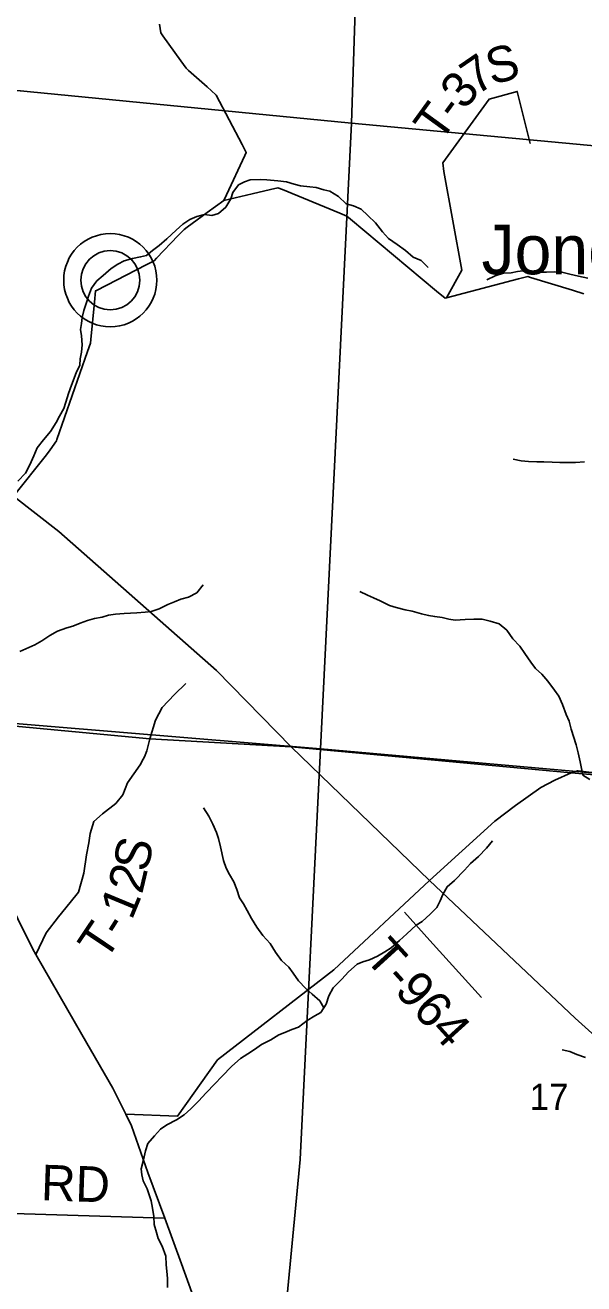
# Model space of a CAD drawing. Extents: x 1715311 to 2083412, y 146837 to 553079.
# Drawn here: x 1925685 to 1930397, y 390894 to 401506 of the extents above; entities that cross this region are included whole.
import ezdxf

# ---------------------------------------------------------------- set-up
doc = ezdxf.new("R2010")
doc.units = 0
for name, color, linetype in [('GM_X_County_Road', 7, 'Continuous'), ('GM_X_County_Road_Text', 7, 'Continuous'), ('GM_X_Minor_River', 7, 'Continuous'), ('GM_X_Section', 7, 'Continuous'), ('GM_X_Section_Text', 7, 'Continuous'), ('GM_X_Township', 7, 'Continuous'), ('GM_X_Township_Road', 7, 'Continuous'), ('GM_X_Township_Road_Text', 7, 'Continuous'), ('GM_X_Unincorporated', 7, 'Continuous'), ('GM_X_Unincorporated_Location', 7, 'Continuous'), ('GM_X_Unincorporated_Text', 7, 'Continuous'), ('GM_X_US_Route', 7, 'Continuous')]:
    doc.layers.add(name, color=color, linetype=linetype)

msp = doc.modelspace()

# ---------------------------------------------------------------- linework, layer by layer
at = {"layer": 'GM_X_County_Road'}
for points in [[(1927362, 400029), (1927384, 400076), (1927538, 400407), (1927550, 400432), (1927514, 400499), (1927296, 400915), (1927293, 400919), (1927219, 400985), (1927064, 401124), (1927043, 401144), (1926999, 401205), (1926847, 401417), (1926830, 401441), (1926817, 401515)], [(1930398, 399242), (1930300, 399273), (1929948, 399380), (1929925, 399387), (1929847, 399366), (1929238, 399207), (1929227, 399204), (1929155, 399264), (1928430, 399870), (1928399, 399896), (1928340, 399920), (1927855, 400120), (1927817, 400135), (1927754, 400120), (1927601, 400085), (1927362, 400029), (1927221, 399927), (1927051, 399803), (1927025, 399784), (1926975, 399732), (1926794, 399542), (1926772, 399519), (1926707, 399486), (1926287, 399269), (1926278, 399265), (1926269, 399170), (1926239, 398857), (1926236, 398825), (1926212, 398756), (1925953, 398013), (1925949, 398001), (1925895, 397926), (1925864, 397883), (1925588, 397535)], [(1924911, 395399), (1924914, 395391), (1925002, 395221), (1925119, 394984), (1925749, 393714), (1925774, 393670), (1926162, 392997), (1926425, 392544), (1926534, 392323), (1926582, 392225), (1926719, 391833), (1926864, 391446), (1927004, 391063), (1927090, 390820), (1927220, 390479), (1927281, 390335), (1927330, 390222), (1927388, 390105)], [(1922091, 391805), (1922933, 391737), (1924441, 391620), (1924736, 391602), (1924846, 391583), (1925016, 391544), (1925220, 391499), (1926864, 391446)]]:
    msp.add_lwpolyline(points, dxfattribs=at)
at = {"layer": 'GM_X_Minor_River'}
for points in [[(1925624, 397660), (1925687, 397728), (1925725, 397800), (1925758, 397876), (1925786, 397942), (1925839, 398009), (1925899, 398081), (1925947, 398155), (1925976, 398209), (1926010, 398274), (1926027, 398328), (1926051, 398400), (1926075, 398470), (1926116, 398574), (1926145, 398640), (1926149, 398692), (1926159, 398748), (1926166, 398812), (1926160, 398888), (1926153, 398940), (1926161, 398990), (1926167, 399040), (1926180, 399100), (1926202, 399168), (1926218, 399220), (1926245, 399288), (1926291, 399350), (1926343, 399396), (1926410, 399455), (1926468, 399491), (1926520, 399519), (1926590, 399538), (1926658, 399552), (1926708, 399565), (1926758, 399607), (1926815, 399649), (1926881, 399706), (1926959, 399778), (1927014, 399828), (1927074, 399867), (1927132, 399893), (1927198, 399909), (1927260, 399902), (1927316, 399918), (1927378, 399973), (1927421, 400043), (1927437, 400095), (1927483, 400159), (1927534, 400185), (1927584, 400202), (1927670, 400206), (1927722, 400203), (1927815, 400195), (1927889, 400186), (1927953, 400166), (1928007, 400152), (1928087, 400143), (1928139, 400137), (1928204, 400118), (1928256, 400106), (1928328, 400061), (1928393, 400001), (1928455, 399982), (1928519, 399954), (1928575, 399901), (1928640, 399839), (1928700, 399764), (1928749, 399708), (1928823, 399657), (1928892, 399607), (1928958, 399550), (1929024, 399522), (1929085, 399463)], [(1930431, 399374), (1930351, 399391), (1930279, 399407), (1930212, 399424), (1930148, 399426), (1930082, 399425), (1930030, 399423), (1929978, 399433), (1929908, 399438), (1929838, 399428), (1929784, 399419), (1929718, 399415), (1929648, 399394), (1929580, 399358)], [(1930403, 397823), (1930327, 397819), (1930263, 397818), (1930195, 397818), (1930131, 397822), (1930059, 397825), (1929999, 397823), (1929931, 397828), (1929869, 397832), (1929801, 397847)], [(1925641, 396224), (1925715, 396258), (1925767, 396282), (1925827, 396315), (1925893, 396361), (1925959, 396397), (1926038, 396424), (1926088, 396438), (1926148, 396465), (1926212, 396487), (1926270, 396503), (1926336, 396516), (1926388, 396532), (1926446, 396539), (1926520, 396545), (1926574, 396549), (1926628, 396550), (1926696, 396556), (1926748, 396563), (1926816, 396585), (1926888, 396621), (1926946, 396644), (1926998, 396666), (1927064, 396683), (1927132, 396721), (1927187, 396787)], [(1930448, 395147), (1930389, 395183), (1930365, 395296), (1930348, 395372), (1930332, 395438), (1930289, 395571), (1930274, 395639), (1930248, 395693), (1930217, 395779), (1930185, 395848), (1930148, 395898), (1930094, 395976), (1930043, 396033), (1929989, 396081), (1929950, 396136), (1929900, 396208), (1929857, 396270), (1929799, 396333), (1929746, 396405), (1929682, 396458), (1929608, 396480), (1929538, 396497), (1929470, 396499), (1929397, 396496), (1929313, 396490), (1929259, 396499), (1929203, 396511), (1929139, 396519), (1929087, 396530), (1929027, 396542), (1928949, 396565), (1928890, 396577), (1928814, 396596), (1928758, 396614), (1928680, 396653), (1928623, 396677), (1928571, 396701), (1928509, 396730)], [(1928204, 393220), (1928170, 393280), (1928106, 393335), (1928051, 393383), (1927991, 393447), (1927946, 393514), (1927910, 393564), (1927848, 393619), (1927797, 393691), (1927752, 393763), (1927690, 393830), (1927639, 393902), (1927595, 393973), (1927558, 394041), (1927526, 394097), (1927492, 394148), (1927469, 394218), (1927445, 394282), (1927408, 394346), (1927380, 394399), (1927359, 394463), (1927332, 394579), (1927316, 394649), (1927300, 394700), (1927267, 394770), (1927235, 394836), (1927190, 394906)], [(1926684, 391940), (1926701, 392016), (1926721, 392076), (1926776, 392142), (1926826, 392198), (1926880, 392233), (1926962, 392277), (1927026, 392319), (1927081, 392368), (1927147, 392434), (1927212, 392504), (1927284, 392579), (1927344, 392641), (1927429, 392730), (1927501, 392794), (1927563, 392832), (1927620, 392869), (1927678, 392911), (1927758, 392952), (1927824, 392992), (1927874, 393012), (1927934, 393037), (1927991, 393059), (1928063, 393113), (1928129, 393154), (1928179, 393182), (1928224, 393252), (1928246, 393322), (1928284, 393389), (1928357, 393463), (1928413, 393523), (1928484, 393588), (1928534, 393608), (1928590, 393626), (1928656, 393655), (1928718, 393693), (1928772, 393727), (1928841, 393788), (1928905, 393844), (1928983, 393917), (1929034, 393949), (1929102, 394011), (1929158, 394068), (1929185, 394124), (1929207, 394176), (1929243, 394242), (1929306, 394294), (1929390, 394381), (1929442, 394437), (1929509, 394498), (1929577, 394566), (1929626, 394630)], [(1930410, 392802), (1930339, 392827), (1930279, 392853), (1930213, 392866)], [(1926885, 390864), (1926885, 390938), (1926880, 391000), (1926874, 391054), (1926872, 391128), (1926841, 391211), (1926808, 391277), (1926792, 391327), (1926774, 391395), (1926769, 391461), (1926759, 391532), (1926748, 391594), (1926732, 391644), (1926713, 391696), (1926681, 391762), (1926669, 391812), (1926664, 391863), (1926684, 391940)]]:
    msp.add_lwpolyline(points, dxfattribs=at)
at = {"layer": 'GM_X_Section'}
for points in [[(1923293, 406666), (1928615, 406143), (1928438, 400679), (1922848, 401226)], [(1928615, 406143), (1928681, 406139), (1934537, 405574), (1934039, 400156), (1928438, 400679)], [(1922848, 401226), (1928438, 400679), (1928175, 395405), (1922411, 395882), (1922485, 396778)], [(1934039, 400156), (1933576, 394928), (1928175, 395405), (1928438, 400679)], [(1922411, 395882), (1928175, 395405), (1928004, 391943), (1927828, 390091), (1921946, 390513)], [(1928175, 395405), (1933576, 394928), (1933128, 389659), (1927828, 390091), (1928004, 391943)]]:
    msp.add_lwpolyline(points, close=True, dxfattribs=at)
at = {"layer": 'GM_X_Township'}
for points in [[(1942568, 394010), (1933970, 394880), (1933062, 394959), (1931888, 395064), (1930290, 395202), (1927928, 395420), (1926738, 395490), (1925001, 395653), (1924784, 395672), (1922365, 395839), (1922601, 398654), (1922627, 398958), (1922642, 399134), (1922654, 399275), (1922667, 399433), (1922676, 399544), (1922814, 401187), (1923291, 406654), (1923575, 409917)], [(1921923, 390465), (1922091, 391805), (1922365, 395839), (1924784, 395672), (1925001, 395653), (1926738, 395490), (1927928, 395420), (1930290, 395202), (1931888, 395064), (1933062, 394959), (1933970, 394880), (1942568, 394010)]]:
    msp.add_lwpolyline(points, dxfattribs=at)
at = {"layer": 'GM_X_Township_Road'}
for points in [[(1929238, 399207), (1929369, 399440), (1929216, 400271), (1929208, 400345), (1929598, 400883), (1929835, 400948), (1929945, 400508)], [(1926680, 395316), (1926691, 395336), (1926710, 395389), (1926738, 395490), (1926785, 395646), (1926841, 395752), (1926944, 395862), (1927040, 395955)], [(1925774, 393670), (1925862, 393854), (1925965, 393987), (1926065, 394109), (1926134, 394195), (1926181, 394357), (1926203, 394511), (1926222, 394613), (1926234, 394691), (1926265, 394793), (1926337, 394857), (1926451, 394944), (1926510, 395018), (1926549, 395117), (1926654, 395269), (1926680, 395316)], [(1931750, 395147), (1931732, 395157), (1931510, 395247), (1931412, 395332), (1931363, 395385), (1931252, 395382), (1931141, 395393), (1931026, 395385), (1930976, 395360), (1930933, 395334), (1930870, 395254), (1930827, 395232), (1930782, 395227), (1930677, 395235), (1930554, 395212), (1930462, 395206), (1930349, 395218)], [(1930349, 395218), (1930344, 395219), (1930290, 395202), (1930152, 395141), (1930035, 395078), (1929821, 394926), (1929645, 394795), (1929096, 394294), (1928288, 393541), (1927308, 392782), (1926970, 392308), (1926534, 392323)], [(1929099, 393788), (1928883, 394028)], [(1929533, 393307), (1929099, 393788), (1929099, 393788)]]:
    msp.add_lwpolyline(points, dxfattribs=at)
at = {"layer": 'GM_X_Unincorporated'}
for radius in [393, 249]:
    msp.add_circle((1926403, 399356), radius, dxfattribs=at)
at = {"layer": 'GM_X_Unincorporated_Location'}
msp.add_line((1926403, 399356), (1926403, 399356), dxfattribs=at)
at = {"layer": 'GM_X_US_Route'}
msp.add_lwpolyline([(1923281, 398969), (1923304, 398958), (1923585, 398808), (1924034, 398573), (1924057, 398559), (1924574, 398253), (1925248, 397805), (1925588, 397535), (1925969, 397238), (1927298, 396066), (1927928, 395420), (1929096, 394294), (1930324, 393134), (1930747, 392750), (1931138, 392287), (1931522, 391675), (1931641, 391461), (1931743, 391276), (1931902, 390944), (1932020, 390622)], dxfattribs=at)

# ---------------------------------------------------------------- texts
at = {"layer": 'GM_X_County_Road_Text'}
msp.add_text('RD', height=300, rotation=358.0243, dxfattribs=at).set_placement((1925816, 391599))
at = {"layer": 'GM_X_Section_Text'}
msp.add_text('17', height=221, rotation=0, dxfattribs=at).set_placement((1929939, 392360))
at = {"layer": 'GM_X_Township_Road_Text'}
for s, rotation, p in [('7', 34.3532, (1929491, 400908)), ('S', 15.4752, (1929619, 401000)), ('3', 48.8619, (1929386, 400783)), ('T', 54.0629, (1929186, 400509)), ('-', 53.7926, (1929318, 400690)), ('S', 77.2524, (1926714, 394357)), ('2', 76.6417, (1926671, 394173)), ('1', 67.5117, (1926584, 393953)), ('T', 56.0781, (1926362, 393605)), ('-', 57.8127, (1926493, 393800)), ('T-964', 312.2287, (1928538, 393639))]:
    msp.add_text(s, height=300, rotation=rotation, dxfattribs=at).set_placement(p)
at = {"layer": 'GM_X_Unincorporated_Text'}
msp.add_text('Jonestown', height=417, rotation=0, dxfattribs=at).set_placement((1929534, 399406))

doc.saveas('drawing.dxf')
